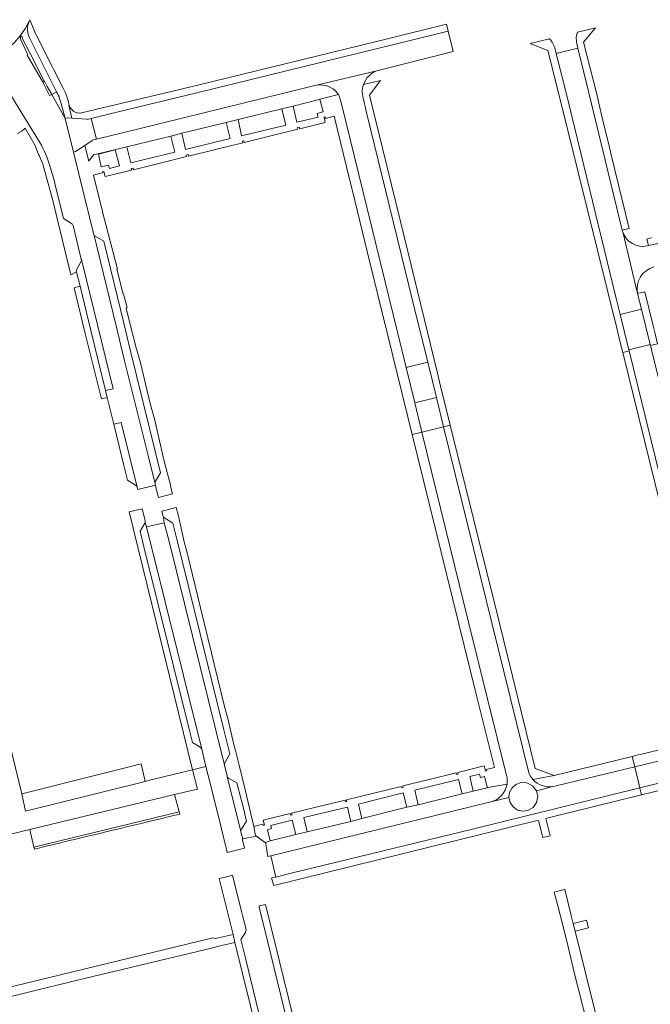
# Model space of a CAD drawing. Extents: x 146402 to 164798, y 455483 to 464134.
# Tile 511 of 575: x 156265 to 156439, y 463748 to 464020. Entities that reach past the tile are written whole.
import ezdxf

# ---------------------------------------------------------------- set-up
doc = ezdxf.new("R2010")
doc.units = 0
doc.header["$LTSCALE"] = 0.2
for name, color, linetype, lineweight in [('B-XX-VH-VERHARDING_ASFALT-GV', 252, 'CONTINUOUS', 18), ('B-XX-VH-VERHARDING_BETONSTRAATSTEEN-GV', 252, 'CONTINUOUS', 18), ('B-XX-VH-VERHARDING_TEGEL-GV', 252, 'CONTINUOUS', 18)]:
    doc.layers.add(name, color=color, linetype=linetype, lineweight=lineweight)

msp = doc.modelspace()

# ---------------------------------------------------------------- linework, layer by layer
at = {"layer": 'B-XX-VH-VERHARDING_ASFALT-GV'}
for points in [[(156267.381, 464019.193), (156267.619, 464019.86), (156266.618, 464017.907), (156265.151, 464015.756), (156263.542, 464013.92), (156261.729, 464012.289), (156261.636, 464012.205)], [(156265.236, 464014.88), (156265.169, 464015.359)], [(156273.836, 463999.527), (156273.275, 463999.221), (156271.248, 464003.069), (156267.057, 464010.447), (156267.208, 464010.523), (156265.339, 464014.682)], [(156265.631, 464015.434), (156265.725, 464014.904), (156267.856, 464010.847), (156271.674, 464003.364), (156271.76, 464003.409), (156272.596, 464001.76), (156273.836, 463999.527)], [(156297.49, 463890.696), (156297.636, 463890.092), (156302.533, 463891.31), (156302.438, 463891.659), (156300.623, 463899.112), (156293.938, 463926.137), (156291.695, 463935.427), (156285.564, 463960.469), (156285.493, 463960.759), (156284.774, 463963.625), (156284.291, 463965.565), (156279.838, 463983.557), (156277.521, 463992.895), (156273.836, 463999.527), (156275.203, 464000.273), (156274.567, 464001.584), (156267.673, 464015.167)], [(156431.755, 463961.924), (156431.751, 463961.94), (156422.465, 464000), (156419.465, 464012.306), (156413.49, 464010.82), (156416.182, 464000), (156430.073, 463943.03), (156431.171, 463938.559)], [(156257.75, 464007.171), (156263.843, 463997.243), (156270.55, 463986.235)], [(156364.209, 464006.187), (156347.12, 464002.085)], [(156271.248, 464003.069), (156273.275, 463999.221), (156273.836, 463999.527)], [(156273.836, 463999.527), (156272.596, 464001.76), (156271.76, 464003.409), (156271.674, 464003.364), (156271.698, 464003.318)], [(156275.203, 464000.273), (156273.836, 463999.527), (156277.521, 463992.895), (156276.463, 463996.975), (156276.04, 463998.389)], [(156352.849, 464000.014), (156352.858, 464000), (156352.937, 463999.875)], [(156353.518, 463998.813), (156353.973, 463997.286), (156371.936, 463923.888), (156371.954, 463923.893), (156377.897, 463925.375), (156373.796, 463942.057), (156360.938, 463994.537), (156359.974, 463998.967), (156359.821, 463999.672), (156359.795, 464000)], [(156517.492, 463976.69), (156487.959, 463969.55), (156440.443, 463957.935), (156439.009, 463957.649), (156438.612, 463957.569)], [(156274.724, 463974.88), (156277.096, 463965.157), (156279.273, 463963.817)], [(156279.747, 463963.23), (156282.032, 463953.938), (156282.051, 463953.848), (156290.812, 463918.015), (156288.751, 463917.511), (156289.22, 463915.595), (156290.583, 463910.024), (156291.031, 463908.196), (156293.09, 463908.699), (156297.463, 463890.795)], [(156431.171, 463938.559), (156437.063, 463940.02), (156435.999, 463944.357), (156431.9, 463961.427), (156431.89, 463961.457)], [(156431.9, 463961.427), (156435.999, 463944.357)], [(156281.906, 463953.163), (156280.632, 463950.771), (156280.737, 463950.341)], [(156280.737, 463950.341), (156281.688, 463946.444), (156284.779, 463933.738), (156288.751, 463917.511), (156290.812, 463918.015), (156282.051, 463953.848)], [(156448.665, 463892.715), (156439.524, 463929.985), (156439.466, 463930.223), (156433.574, 463928.762), (156433.632, 463928.524), (156445.723, 463879.247), (156458.835, 463825.305), (156458.92, 463824.954)], [(156297.463, 463890.795), (156293.09, 463908.699), (156291.031, 463908.196), (156293.843, 463896.71), (156294.819, 463892.673), (156297.073, 463891.341)], [(156405.783, 463811.955), (156382.294, 463907.491), (156376.325, 463906.022), (156376.309, 463906.018), (156389.188, 463853.393), (156399.744, 463810.887)], [(156299.698, 463881.01), (156299.611, 463880.794), (156298.277, 463878.583), (156299.354, 463874.201), (156311.693, 463824.45), (156312.762, 463819.998), (156314.892, 463818.737)], [(156315.36, 463818.142), (156300.076, 463879.748), (156299.698, 463881.01)], [(156321.636, 463813.794), (156319.258, 463823.479), (156306.314, 463875.705), (156304.995, 463880.903), (156300.076, 463879.748), (156315.36, 463818.142), (156316.536, 463813.379), (156317.858, 463808.022), (156320.61, 463796.875), (156322.21, 463790.389), (156322.404, 463789.605), (156327.202, 463790.787), (156326.67, 463793.041), (156326.6, 463793.302), (156326.697, 463793.321), (156326.213, 463795.298)], [(156322.388, 463810.769), (156321.657, 463813.681)], [(156326.187, 463795.44), (156322.441, 463810.556)], [(156400.36, 463804.822), (156400.56, 463806.227), (156401.236, 463807.475), (156402.307, 463808.409), (156403.636, 463808.907), (156405.365, 463808.844), (156406.907, 463808.053), (156407.974, 463806.689), (156412.559, 463807.816)], [(156395.34, 463803.591), (156400.36, 463804.822)]]:
    msp.add_lwpolyline(points, dxfattribs=at)
for points in [[(156267.673, 464015.167, -0.1823287), (156267.381, 464019.193)], [(156265.169, 464015.359, -1.0972983), (156265.631, 464015.434)], [(156265.339, 464014.682, -0.236445), (156265.236, 464014.88)], [(156360.103, 464002.238, -0.2476725), (156364.209, 464006.187)], [(156271.698, 464003.318, -0.9973576), (156271.248, 464003.069)], [(156347.12, 464002.085, -0.2589089), (156352.849, 464000.014)], [(156359.795, 464000, -0.0937794), (156360.103, 464002.238)], [(156276.04, 463998.389, 0.041716), (156275.203, 464000.273)], [(156352.937, 463999.875, -0.0183923), (156353.186, 463999.48)], [(156353.186, 463999.48, -0.03061), (156353.518, 463998.813)], [(156270.55, 463986.235, -0.0579206), (156273.352, 463979.711)], [(156273.352, 463979.711, -0.0161919), (156274.724, 463974.88)], [(156279.273, 463963.817, -0.19333), (156279.747, 463963.23)], [(156431.89, 463961.457, -0.0194995), (156431.755, 463961.924)], [(156438.612, 463957.569, -0.3763458), (156431.9, 463961.427)], [(156282.051, 463953.848, -0.1882305), (156281.906, 463953.163)], [(156435.999, 463944.357, -0.40309), (156440.508, 463951.763)], [(156297.073, 463891.341, -0.1538462), (156297.463, 463890.795)], [(156297.463, 463890.795, -0.0307693), (156297.49, 463890.696)], [(156314.892, 463818.737, -0.1741353), (156315.36, 463818.142)], [(156321.657, 463813.681, -0.0272525), (156321.636, 463813.794)], [(156322.441, 463810.556, -0.0696176), (156322.388, 463810.769)], [(156399.744, 463810.887, -0.1006141), (156399.842, 463808.502)], [(156407.018, 463809.813, -0.1014861), (156405.783, 463811.955)], [(156399.842, 463808.502, -0.3020359), (156395.34, 463803.591)], [(156412.559, 463807.816, -0.2549937), (156407.018, 463809.813)], [(156326.213, 463795.298, -0.0433798), (156326.187, 463795.44)]]:
    msp.add_lwpolyline(points, format="xyb", dxfattribs=at)
for points in [[(156383.583, 464017.042), (156314.012, 464000), (156291.825, 463994.63), (156284.805, 463992.885), (156286.221, 463987.129), (156293.102, 463988.79), (156338.493, 464000), (156347.018, 464002.066), (156347.1, 464002.082), (156347.12, 464002.085), (156364.209, 464006.187), (156384.965, 464011.384)], [(156382.294, 463907.491), (156380.308, 463915.57), (156374.353, 463914.094), (156374.334, 463914.089), (156376.309, 463906.018), (156376.325, 463906.022)], [(156471.47, 463821.884), (156455.009, 463818.102), (156435.174, 463813.295), (156436.594, 463807.447), (156454.977, 463811.976), (156468.97, 463815.297), (156551.964, 463833.019), (156553.449, 463833.329), (156552.209, 463839.204), (156550.924, 463838.874), (156472.152, 463822.029)], [(156435.174, 463813.295), (156413.435, 463808.026), (156412.583, 463807.82), (156412.559, 463807.816), (156407.974, 463806.689), (156408.356, 463805.044), (156408.027, 463803.387), (156407.045, 463802.013), (156405.583, 463801.164), (156404.125, 463800.982), (156402.703, 463801.333), (156401.503, 463802.173), (156400.685, 463803.391), (156400.36, 463804.822), (156395.34, 463803.591), (156395.329, 463803.588), (156338.669, 463789.628), (156334.47, 463788.657), (156335.847, 463782.774), (156340.112, 463783.816), (156390.295, 463796.041), (156436.594, 463807.447)]]:
    msp.add_lwpolyline(points, close=True, dxfattribs=at)
at = {"layer": 'B-XX-VH-VERHARDING_BETONSTRAATSTEEN-GV'}
for points in [[(156282.978, 463985.405), (156285.083, 463986.796), (156285.069, 463986.851), (156286.221, 463987.129), (156284.805, 463992.885), (156283.631, 463992.593), (156283.617, 463992.648), (156279.444, 463992.962), (156278.131, 463993.061), (156277.521, 463992.895), (156279.838, 463983.557), (156280.412, 463983.71)], [(156439.466, 463930.223), (156437.063, 463940.02), (156431.171, 463938.559), (156433.574, 463928.762)], [(156374.334, 463914.089), (156374.353, 463914.094), (156380.308, 463915.57), (156377.897, 463925.375), (156371.954, 463923.893), (156371.936, 463923.888)], [(156407.974, 463806.689), (156406.907, 463808.053), (156405.365, 463808.844), (156403.636, 463808.907), (156402.307, 463808.409), (156401.236, 463807.475), (156400.56, 463806.227), (156400.36, 463804.822), (156400.685, 463803.391), (156401.503, 463802.173), (156402.703, 463801.333), (156404.125, 463800.982), (156405.583, 463801.164), (156407.045, 463802.013), (156408.027, 463803.387), (156408.356, 463805.044)]]:
    msp.add_lwpolyline(points, close=True, dxfattribs=at)
for points in [[(156302.568, 463892.39), (156303.972, 463894.717), (156302.683, 463899.986), (156295.573, 463928.829), (156293.887, 463935.828), (156288.225, 463958.873), (156285.883, 463960.278), (156285.564, 463960.469), (156291.695, 463935.427), (156293.938, 463926.137), (156300.623, 463899.112), (156302.438, 463891.659)], [(156304.663, 463882.756), (156304.742, 463882.315), (156304.995, 463880.903)], [(156304.995, 463880.903), (156306.314, 463875.705), (156319.258, 463823.479), (156321.636, 463813.794)], [(156321.774, 463814.441), (156323.137, 463816.847), (156321.42, 463823.871), (156308.496, 463876.375), (156307.37, 463880.779), (156305.073, 463882.26)], [(156322.441, 463810.556), (156326.187, 463795.44)], [(156326.332, 463796.045), (156327.747, 463798.24), (156326.877, 463801.811), (156326.251, 463804.266), (156325.072, 463808.816), (156322.812, 463810.148)]]:
    msp.add_lwpolyline(points, dxfattribs=at)
for points in [[(156302.438, 463891.659, -0.1667306), (156302.568, 463892.39)], [(156305.073, 463882.26, -0.1766849), (156304.663, 463882.756)], [(156321.636, 463813.794, -0.1728267), (156321.774, 463814.441)], [(156322.812, 463810.148, -0.1784581), (156322.441, 463810.556)], [(156326.187, 463795.44, -0.1734918), (156326.332, 463796.045)]]:
    msp.add_lwpolyline(points, format="xyb", dxfattribs=at)
at = {"layer": 'B-XX-VH-VERHARDING_TEGEL-GV'}
for points in [[(156269.744, 464015.648), (156269.483, 464016.185), (156267.807, 464020.227), (156267.619, 464019.86), (156267.381, 464019.193)], [(156279.444, 463992.962), (156283.617, 463992.648), (156283.631, 463992.593), (156284.805, 463992.885), (156291.825, 463994.63), (156314.012, 464000), (156383.583, 464017.042), (156383.112, 464018.96), (156367.482, 464015.142), (156314.282, 464002.114), (156282.131, 463994.4)], [(156419.174, 464013.501), (156419.227, 464013.278), (156419.465, 464012.306), (156422.465, 464000), (156431.751, 463961.94), (156431.755, 463961.924), (156433.687, 463962.382), (156428.663, 463982.804), (156428.267, 463984.449), (156426.572, 463991.534), (156426.014, 463993.868), (156424.584, 464000), (156422.95, 464006.421), (156421.047, 464013.96), (156424.352, 464018.006)], [(156424.352, 464018.006), (156419.329, 464016.79)], [(156267.673, 464015.167), (156274.567, 464001.584), (156275.203, 464000.273)], [(156276.91, 464001.479), (156274.425, 464006.375), (156273.987, 464007.237), (156269.744, 464015.648)], [(156411.587, 464014.925), (156406.207, 464013.617), (156411.178, 464011.675), (156414.071, 464000), (156430.202, 463934.827), (156431.179, 463930.862)], [(156431.179, 463930.862), (156431.862, 463928.089), (156433.632, 463928.524), (156433.574, 463928.762), (156431.171, 463938.559), (156430.073, 463943.03), (156416.182, 464000), (156413.49, 464010.82), (156413.169, 464012.107)], [(156270.55, 463986.235), (156263.843, 463997.243), (156257.75, 464007.171)], [(156347.12, 464002.085), (156347.1, 464002.082), (156347.018, 464002.066), (156338.493, 464000), (156293.102, 463988.79), (156286.221, 463987.129), (156285.069, 463986.851), (156285.083, 463986.796), (156282.978, 463985.405), (156284.08, 463981.049), (156285.414, 463982.764), (156286.636, 463983.089), (156294.618, 463985), (156306.788, 463987.991), (156309.84, 463988.782), (156322.16, 463991.761), (156325.449, 463992.556)], [(156377.897, 463925.375), (156380.308, 463915.57), (156382.294, 463907.491), (156384.144, 463907.948), (156381.469, 463918.752), (156380.513, 463922.678), (156371.48, 463959.791), (156361.75, 463999.353), (156362.251, 464000), (156364.847, 464003.351), (156360.103, 464002.238)], [(156276.04, 463998.389), (156276.463, 463996.975), (156277.521, 463992.895), (156278.131, 463993.061), (156279.444, 463992.962), (156278.585, 463996.527), (156278.675, 463996.549)], [(156353.186, 463999.48), (156348.086, 463998.203), (156348.99, 463994.704), (156347.285, 463994.251), (156347.54, 463993.264), (156341.649, 463991.856), (156340.638, 463996.28), (156337.529, 463995.549), (156338.598, 463991.034), (156326.397, 463988.015), (156325.449, 463992.556), (156322.16, 463991.761), (156323.259, 463987.314), (156310.909, 463984.298), (156309.84, 463988.782), (156306.788, 463987.991), (156307.918, 463983.535), (156295.718, 463980.606), (156294.618, 463985), (156286.636, 463983.089), (156285.414, 463982.764), (156284.08, 463981.049), (156282.978, 463985.405), (156280.412, 463983.71), (156279.838, 463983.557), (156284.291, 463965.565), (156284.774, 463963.625), (156285.493, 463960.759), (156285.564, 463960.469), (156285.883, 463960.278), (156288.225, 463958.873), (156293.887, 463935.828), (156295.573, 463928.829), (156302.683, 463899.986), (156303.972, 463894.717), (156302.568, 463892.39)], [(156302.533, 463891.31), (156302.874, 463889.943), (156303.382, 463887.897), (156307.292, 463888.868), (156306.938, 463890.267), (156306.579, 463891.737), (156305.93, 463894.398), (156304.912, 463898.316), (156302.268, 463909.648), (156301.22, 463913.536), (156298.372, 463925.169), (156297.35, 463929.029), (156297.267, 463929.008), (156295.489, 463936.143), (156294.472, 463940.346), (156294.697, 463940.398), (156293.686, 463944.256), (156293.593, 463944.234), (156291.898, 463951.141), (156292.023, 463951.172), (156287.918, 463967.047), (156287.9, 463967.117), (156287.868, 463967.112), (156285.39, 463977.204), (156287.843, 463977.779), (156287.968, 463977.808), (156287.893, 463978.114), (156288.306, 463978.215), (156288.664, 463976.757), (156295.928, 463978.543), (156295.821, 463978.979), (156296.34, 463979.107), (156296.444, 463978.682), (156303.814, 463980.494), (156311.184, 463982.306), (156311.076, 463982.747), (156311.581, 463982.871), (156311.686, 463982.444), (156319.203, 463984.292), (156326.719, 463986.14), (156326.61, 463986.584), (156326.975, 463986.674), (156327.081, 463986.245), (156334.517, 463988.073), (156341.953, 463989.901), (156341.844, 463990.347), (156342.356, 463990.473), (156342.463, 463990.038), (156349.553, 463991.781), (156349.197, 463993.229), (156349.48, 463993.299), (156349.591, 463992.845), (156352.013, 463993.469), (156355.434, 463979.446), (156356.082, 463976.791), (156357.054, 463972.805), (156361.146, 463956.031), (156373.627, 463905.356), (156376.309, 463906.018), (156374.334, 463914.089), (156371.936, 463923.888), (156353.973, 463997.286), (156353.518, 463998.813)], [(156325.449, 463992.556), (156337.529, 463995.549), (156340.638, 463996.28), (156347.838, 463998.139), (156348.086, 463998.203), (156353.186, 463999.48)], [(156352.937, 463999.875), (156352.858, 464000), (156352.849, 464000.014)], [(156359.795, 464000), (156359.821, 463999.672), (156359.974, 463998.967), (156360.938, 463994.537), (156373.796, 463942.057), (156377.897, 463925.375)], [(156278.675, 463996.549), (156278.585, 463996.527), (156279.444, 463992.962)], [(156264.416, 463988.696), (156265.591, 463989.396), (156266.476, 463990.138), (156269.236, 463985.387), (156270.209, 463982.918), (156270.396, 463982.584), (156271.36, 463980.314)], [(156271.501, 463979.84), (156273.936, 463970.924), (156279.161, 463949.518), (156280.313, 463950.232), (156280.737, 463950.341), (156280.632, 463950.771), (156281.906, 463953.163)], [(156279.273, 463963.817), (156277.096, 463965.157), (156274.724, 463974.88)], [(156282.051, 463953.848), (156282.032, 463953.938), (156279.747, 463963.23)], [(156439.87, 463959.772), (156438.796, 463959.508), (156438.581, 463959.449), (156439.009, 463957.649), (156440.443, 463957.935)], [(156399.744, 463810.887), (156389.188, 463853.393), (156376.309, 463906.018), (156373.627, 463905.356), (156391.255, 463833.775), (156391.249, 463833.774), (156392.348, 463829.311), (156392.965, 463826.805), (156392.973, 463826.807), (156396.345, 463813.122), (156394.094, 463812.535), (156394.189, 463812.15), (156393.916, 463812.082), (156393.558, 463813.535), (156386.249, 463811.734), (156386.362, 463811.275), (156385.892, 463811.16), (156385.779, 463811.623), (156378.27, 463809.777), (156371.025, 463807.997), (156371.136, 463807.547), (156370.666, 463807.431), (156370.555, 463807.881), (156363.013, 463806.027), (156355.451, 463804.169), (156355.559, 463803.732), (156355.138, 463803.629), (156355.03, 463804.066), (156347.756, 463802.278), (156340.243, 463800.431), (156340.347, 463800.006), (156339.933, 463799.905), (156339.829, 463800.329), (156332.399, 463798.499), (156332.737, 463797.127), (156332.377, 463797.038), (156332.287, 463797.404), (156329.809, 463796.764)], [(156407.018, 463809.813), (156412.913, 463810.894), (156407.664, 463812.785), (156397.538, 463853.843), (156384.144, 463907.948), (156382.294, 463907.491), (156405.783, 463811.955)], [(156302.438, 463891.659), (156302.533, 463891.31)], [(156314.892, 463818.737), (156312.762, 463819.998), (156311.693, 463824.45), (156299.354, 463874.201), (156298.277, 463878.583), (156299.611, 463880.794), (156299.698, 463881.01), (156299.716, 463881.056), (156299.698, 463881.553), (156298.897, 463884.779), (156295.316, 463883.89), (156312.833, 463812.465), (156316.536, 463813.379), (156315.36, 463818.142)], [(156325.689, 463813.77), (156324.687, 463817.811), (156324.285, 463819.431), (156322.569, 463826.667), (156321.775, 463829.658), (156318.845, 463841.768), (156318.024, 463844.88), (156315.009, 463857.347), (156314.246, 463860.339), (156311.347, 463872.538), (156310.525, 463875.619), (156308.921, 463882.697), (156308.245, 463885.098), (156304.32, 463884.123), (156304.629, 463882.879), (156304.663, 463882.756)], [(156305.073, 463882.26), (156307.37, 463880.779), (156308.496, 463876.375), (156321.42, 463823.871), (156323.137, 463816.847), (156321.774, 463814.441)], [(156556.935, 463832.014), (156554.529, 463833.553), (156553.449, 463833.329), (156551.964, 463833.019), (156468.97, 463815.297), (156454.977, 463811.976), (156436.594, 463807.447), (156436.6, 463807.422), (156437.07, 463805.494), (156454.888, 463809.862), (156469.329, 463813.266), (156509.919, 463821.849), (156552.087, 463830.842)], [(156254.302, 463792.691), (156267.831, 463795.906), (156307.835, 463805.586), (156314.145, 463807.105), (156312.833, 463812.465), (156302.148, 463809.851), (156300.654, 463809.486), (156299.683, 463809.248), (156266.631, 463800.982), (156265.551, 463805.828), (156261.197, 463823.625)], [(156412.559, 463807.816), (156412.583, 463807.82), (156413.435, 463808.026), (156435.174, 463813.295), (156434.476, 463816.16), (156412.913, 463810.894), (156407.018, 463809.813)], [(156321.657, 463813.681), (156322.388, 463810.769)], [(156326.213, 463795.298), (156326.697, 463793.321), (156330.48, 463794.053), (156330.258, 463794.222), (156329.809, 463796.764), (156327.345, 463806.934), (156325.689, 463813.77)], [(156322.812, 463810.148), (156325.072, 463808.816), (156326.251, 463804.266), (156326.877, 463801.811), (156327.747, 463798.24), (156326.332, 463796.045)], [(156329.809, 463796.764), (156330.258, 463794.222), (156330.48, 463794.053), (156332.774, 463792.424), (156332.965, 463792.311), (156334.284, 463792.799), (156333.522, 463795.879), (156334.659, 463796.191), (156334.492, 463797.057), (156340.413, 463798.495), (156341.4, 463794.517), (156344.508, 463795.256), (156343.583, 463799.285), (156355.662, 463802.097), (156356.62, 463798.179), (156359.642, 463799.001), (156358.713, 463802.948), (156371.094, 463806.083), (156372.141, 463802.075), (156375.251, 463802.807), (156374.294, 463806.873), (156386.434, 463809.803), (156387.452, 463805.825), (156390.502, 463806.587), (156389.515, 463810.594), (156392.207, 463811.302), (156392.522, 463810.374), (156393.628, 463810.626), (156394.39, 463807.709), (156394.362, 463807.498), (156394.529, 463807.529), (156399.842, 463808.502)], [(156399.842, 463808.502), (156394.529, 463807.529), (156394.362, 463807.498), (156394.332, 463807.493), (156390.502, 463806.587), (156387.452, 463805.825), (156375.251, 463802.807), (156372.141, 463802.075), (156359.642, 463799.001), (156356.62, 463798.179), (156344.51, 463795.249), (156344.508, 463795.256), (156341.4, 463794.517), (156334.284, 463792.799), (156332.965, 463792.311)], [(156332.965, 463792.311), (156333.631, 463788.533), (156333.641, 463788.479), (156333.992, 463788.543), (156334.47, 463788.657), (156338.669, 463789.628), (156395.329, 463803.588), (156395.34, 463803.591)], [(156327.625, 463768.195), (156326.651, 463772.1), (156326.37, 463773.233), (156323.914, 463783.265), (156321.871, 463782.764), (156320.204, 463782.355)], [(156320.204, 463782.355), (156324.029, 463766.896), (156324.564, 463764.683), (156330.975, 463738.468)], [(156333.025, 463775.146), (156331.218, 463774.791), (156331.289, 463774.497), (156331.536, 463773.334), (156333.64, 463764.773), (156357.926, 463665.024), (156359.637, 463658.169), (156359.706, 463657.986), (156360.047, 463657.052)], [(156360.56, 463656.12), (156362.174, 463656.497), (156353.369, 463691.884), (156352.651, 463694.943), (156352.025, 463697.501), (156350.574, 463703.429), (156349.577, 463707.502), (156333.025, 463775.146)], [(156255.065, 463747.825), (156269.63, 463751.4), (156278.792, 463753.656), (156279.01, 463753.71), (156318.031, 463763.099), (156319.705, 463763.505), (156324.564, 463764.683), (156324.029, 463766.896), (156319.155, 463765.742), (156318.264, 463765.915), (156318.018, 463765.856), (156256.844, 463750.975)], [(156332.6, 463739.003), (156327.46, 463760.343), (156326.225, 463765.454), (156327.477, 463767.442)]]:
    msp.add_lwpolyline(points, dxfattribs=at)
for points in [[(156267.381, 464019.193, 0.1823287), (156267.673, 464015.167)], [(156413.169, 464012.107, 0.1341065), (156411.587, 464014.925)], [(156419.329, 464016.79, 0.1432161), (156419.174, 464013.501)], [(156278.609, 463996.821, 0.072285), (156276.91, 464001.479)], [(156352.849, 464000.014, 0.2589089), (156347.12, 464002.085)], [(156360.103, 464002.238, 0.0937794), (156359.795, 464000)], [(156275.203, 464000.273, -0.041716), (156276.04, 463998.389)], [(156353.186, 463999.48, 0.0183923), (156352.937, 463999.875)], [(156353.518, 463998.813, 0.03061), (156353.186, 463999.48)], [(156278.675, 463996.549, -0.0225173), (156278.609, 463996.821)], [(156282.131, 463994.4, -0.3827263), (156278.675, 463996.549)], [(156273.352, 463979.711, 0.0579206), (156270.55, 463986.235)], [(156271.36, 463980.314, -0.0108441), (156271.501, 463979.84)], [(156274.724, 463974.88, 0.0161919), (156273.352, 463979.711)], [(156279.747, 463963.23, 0.19333), (156279.273, 463963.817)], [(156281.906, 463953.163, 0.1882305), (156282.051, 463953.848)], [(156302.568, 463892.39, 0.1667306), (156302.438, 463891.659)], [(156304.663, 463882.756, 0.1766849), (156305.073, 463882.26)], [(156315.36, 463818.142, 0.1741353), (156314.892, 463818.737)], [(156321.774, 463814.441, 0.1728267), (156321.636, 463813.794)], [(156321.636, 463813.794, 0.0272525), (156321.657, 463813.681)], [(156322.388, 463810.769, 0.0696176), (156322.441, 463810.556)], [(156322.441, 463810.556, 0.1784581), (156322.812, 463810.148)], [(156399.842, 463808.502, 0.1006141), (156399.744, 463810.887)], [(156405.783, 463811.955, 0.1014861), (156407.018, 463809.813)], [(156395.34, 463803.591, 0.3020359), (156399.842, 463808.502)], [(156407.018, 463809.813, 0.2549937), (156412.559, 463807.816)], [(156326.332, 463796.045, 0.1734918), (156326.187, 463795.44)], [(156326.187, 463795.44, 0.0433798), (156326.213, 463795.298)], [(156327.477, 463767.442, 0.1515437), (156327.625, 463768.195)]]:
    msp.add_lwpolyline(points, format="xyb", dxfattribs=at)
for points in [[(156292.605, 463979.741), (156289.809, 463979.036), (156289.564, 463979.89), (156287.569, 463979.445), (156286.753, 463982.998), (156291.437, 463984.151)], [(156287.639, 463915.209), (156289.22, 463915.595), (156288.751, 463917.511), (156284.779, 463933.738), (156281.688, 463946.444), (156281.278, 463946.312), (156280.021, 463945.995), (156283.145, 463933.289)], [(156437.063, 463940.02), (156439.466, 463930.223), (156439.524, 463929.985), (156441.505, 463930.471), (156440.84, 463933.18), (156440.279, 463935.468), (156437.969, 463944.822), (156435.999, 463944.357)], [(156433.632, 463928.524), (156431.862, 463928.089), (156457.272, 463824.906), (156458.835, 463825.305), (156445.723, 463879.247)], [(156434.476, 463816.16), (156435.174, 463813.295), (156455.009, 463818.102), (156454.349, 463821.012), (156437.2, 463816.825), (156436.181, 463816.576)], [(156286.883, 463811.201), (156265.551, 463805.828), (156266.631, 463800.982), (156299.683, 463809.248), (156298.569, 463814.145), (156291.324, 463812.32)], [(156411.219, 463799.156), (156437.07, 463805.494), (156436.6, 463807.422), (156436.594, 463807.447), (156390.295, 463796.041), (156340.112, 463783.816), (156335.847, 463782.774), (156334.814, 463782.511), (156334.687, 463782.446), (156335.305, 463780.463), (156407.859, 463798.294), (156408.567, 463798.468), (156409.801, 463793.678), (156411.778, 463794.169), (156410.601, 463799.006)], [(156267.831, 463795.906), (156268.935, 463791.069), (156309.149, 463800.829), (156307.835, 463805.586)], [(156306.819, 463799.615), (156309.318, 463800.217), (156309.149, 463800.829), (156268.935, 463791.069), (156268.963, 463790.944), (156269.063, 463790.507), (156269.411, 463790.591), (156272.289, 463791.285), (156275.166, 463791.979), (156278.045, 463792.674), (156280.923, 463793.368), (156283.8, 463794.062), (156286.679, 463794.757), (156289.557, 463795.451), (156292.434, 463796.145), (156295.313, 463796.839), (156298.187, 463797.532), (156301.05, 463798.223), (156303.956, 463798.924)], [(156425.904, 463726.936), (156427.022, 463722.516), (156428.137, 463718.111), (156430.881, 463718.748), (156430.17, 463721.602), (156418.683, 463767.739), (156418.152, 463769.874), (156417.587, 463772.088), (156416.744, 463775.506), (156415.81, 463779.294), (156415.42, 463779.195), (156413.553, 463778.717), (156412.939, 463778.56), (156413.887, 463774.825), (156415.162, 463769.802), (156416.73, 463763.415), (156418.554, 463755.982)], [(156422.413, 463768.674), (156421.882, 463770.809), (156421.061, 463770.603), (156418.152, 463769.874), (156418.683, 463767.739)]]:
    msp.add_lwpolyline(points, close=True, dxfattribs=at)

doc.saveas('drawing.dxf')
